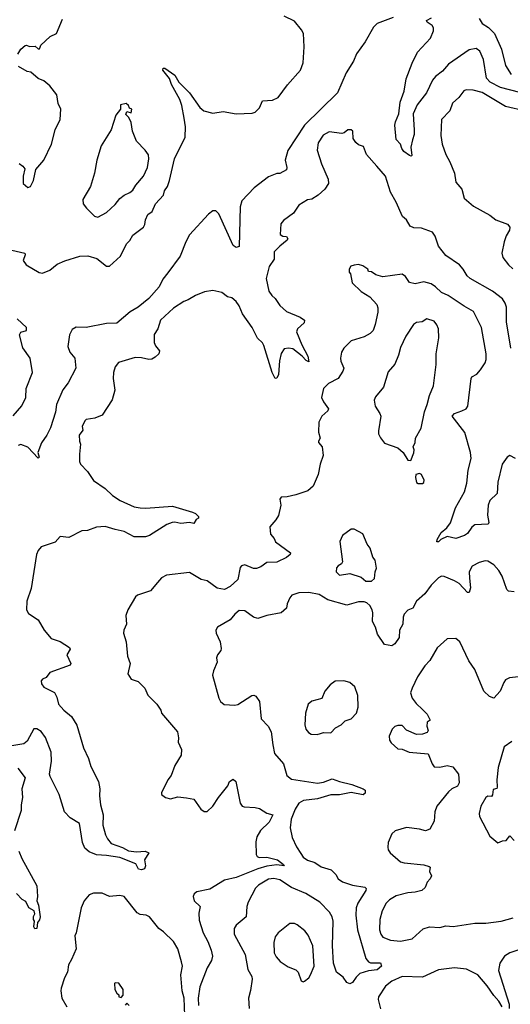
# Model space of a CAD drawing. Extents: x 2056909 to 2160450, y 827444 to 1016825.
# Tile 359 of 501: x 2111738 to 2115108, y 956643 to 963411. Entities that reach past the tile are written whole.
import ezdxf

# ---------------------------------------------------------------- set-up
doc = ezdxf.new("R2010")
doc.units = 0

msp = doc.modelspace()

# ---------------------------------------------------------------- linework, layer by layer
at = {"layer": '0CON10XD'}
for points in [[(2111653.3, 961833.3), (2111772.5, 961805), (2111776.7, 961795), (2111762.5, 961755), (2111783.3, 961725), (2111872.6, 961672.6), (2111895, 961668.9), (2111945, 961689.6), (2111995, 961730.9), (2112047.6, 961752.4), (2112152, 961785), (2112207.2, 961787.2), (2112268.7, 961768.7), (2112335, 961717.1), (2112355, 961715.7), (2112429.5, 961785), (2112470.8, 961869.2), (2112495, 961894.3), (2112515, 961928.8), (2112589.2, 961985), (2112597.9, 962002.1), (2112601.3, 962035), (2112618.2, 962071.8), (2112647.7, 962092.3), (2112670.5, 962145), (2112726.8, 962205), (2112733.8, 962235), (2112753.8, 962265), (2112767.1, 962305), (2112800.5, 962455), (2112875.4, 962604.6), (2112876.2, 962675), (2112868.8, 962735), (2112851.9, 962821.9), (2112837.8, 962862.2), (2112781.5, 962965), (2112767.5, 963007.5), (2112720.6, 963065), (2112722.7, 963077.3), (2112735, 963077.1), (2112805, 963029.5), (2112830.6, 962980.6), (2112905, 962907.3), (2112975, 962806.9), (2113003.8, 962785), (2113065, 962768.1), (2113135, 962779.5), (2113225, 962763.5), (2113335, 962768.5), (2113355, 962774.6), (2113386.5, 962805), (2113406.5, 962853.5), (2113475, 962858.8), (2113513.6, 962876.4), (2113577.9, 962962.1), (2113667.9, 963065), (2113684.4, 963115), (2113693.1, 963225), (2113688.1, 963315), (2113675, 963342), (2113625, 963400), (2113554.2, 963434.2)], [(2114303.6, 963426.4), (2114194.7, 963385.3), (2114169.8, 963360.2), (2114111.7, 963258.3), (2114052.9, 963177.1), (2114031.4, 963125), (2113982, 963045), (2113921.2, 962908.8), (2113693.8, 962685), (2113579.2, 962510.8), (2113561.5, 962445), (2113573.8, 962395), (2113570.5, 962379.5), (2113525, 962354.4), (2113505, 962354.3), (2113448.3, 962331.7), (2113350, 962255), (2113263.9, 962166.1), (2113251.8, 962125), (2113245, 961852.5), (2113225, 961846.2), (2113205, 961859.2), (2113105, 962076.2), (2113085, 962098), (2113065, 962097.5), (2113035, 962073.1), (2112905, 961931.1), (2112879.1, 961885), (2112840.7, 961785), (2112755, 961671.1), (2112721.8, 961628.2), (2112695.9, 961575), (2112625.2, 961494.8), (2112552.9, 961435), (2112497.4, 961402.6), (2112405, 961324), (2112335, 961323.6), (2112195, 961294.6), (2112125, 961296.5), (2112098.6, 961281.4), (2112079.5, 961245), (2112067.9, 961165), (2112083.3, 961125), (2112117.9, 961085), (2112124.4, 961015), (2112070.9, 960915), (2112034.3, 960865.7), (2111990.7, 960765), (2111985, 960713.8), (2111949.2, 960605), (2111924.2, 960555), (2111888, 960502)], [(2115175, 962910.2), (2115040.4, 962945), (2114970.8, 962980.8), (2114945, 963009.7), (2114925, 963136.2), (2114898.9, 963195), (2114875, 963211.9), (2114825, 963204.4), (2114685, 963106.2), (2114643.4, 963056.6), (2114595, 963020.5), (2114575, 962994.4), (2114532.7, 962907.3), (2114467.8, 962825), (2114442.2, 962765), (2114449.1, 962650.9), (2114447.6, 962622.4), (2114436.1, 962586.1), (2114424, 962535), (2114432.5, 962477.5), (2114427, 962473), (2114415, 962478), (2114378.1, 962505), (2114363.2, 962525), (2114354.5, 962555), (2114325, 962588.1), (2114316.3, 962685), (2114320.4, 962709.6), (2114343.5, 962765), (2114353, 962845), (2114380.1, 962919.9), (2114393.8, 963005), (2114435, 963112), (2114471.6, 963188.4), (2114559.4, 963285), (2114580.9, 963335), (2114580, 963355), (2114571.5, 963371.5), (2114537.5, 963395), (2114532.5, 963405), (2114567.1, 963422.9)], [(2114895, 963420), (2114916, 963385), (2114958.4, 963358.4), (2115000, 963315), (2115048.8, 963208.8), (2115075.8, 963095.8), (2115114.3, 963034.3)], [(2111726, 963174), (2111745, 963207.5), (2111775, 963233.3), (2111785, 963236.7), (2111805, 963227.5), (2111845, 963230), (2111865, 963210), (2111875, 963210), (2111878.3, 963221.7), (2111883.6, 963236.4), (2111947.5, 963295), (2111990, 963315), (2112032.5, 963415)], [(2111735, 962422.5), (2111760, 962405), (2111772.5, 962385), (2111762.5, 962335), (2111762.5, 962285), (2111795, 962257.5), (2111812.5, 962265), (2111832.5, 962305), (2111849.3, 962380.7), (2111903.3, 962445), (2111955.5, 962554.5), (2111982.9, 962655), (2112017.1, 962725), (2112020.8, 962795), (2112002.9, 962835), (2111992.5, 962895), (2111945, 962956.2), (2111905, 962991.2), (2111865, 963006.7), (2111815, 963050), (2111790, 963055), (2111730, 963090)], [(2115215, 962783.1), (2115075, 962814.4), (2114915, 962910), (2114852.7, 962927.3), (2114805, 962928.6), (2114788.5, 962921.5), (2114755.7, 962875), (2114712.5, 962837.5), (2114693.8, 962785), (2114635.6, 962725), (2114631.1, 962615), (2114641.5, 962555), (2114666, 962485), (2114693.8, 962435), (2114725.7, 962355), (2114735, 962293.3), (2114775.6, 962245.6), (2114792.5, 962185), (2114855, 962128.1), (2114967.6, 962067.6), (2115010, 962035), (2115090, 962005), (2115106, 961985), (2115103.8, 961965), (2115080, 961925), (2115065.8, 961885), (2115050, 961805), (2115056.4, 961776.4), (2115095.7, 961725), (2115125, 961698.6)], [(2112275, 962054), (2112333.4, 962086.6), (2112395, 962140), (2112425, 962181.2), (2112455.9, 962204.1), (2112495, 962222), (2112515, 962240), (2112535.7, 962274.3), (2112587.5, 962335), (2112615.6, 962395), (2112624.3, 962455), (2112622.3, 962482.3), (2112600, 962515), (2112540, 962575), (2112512, 962645), (2112503.3, 962705), (2112488.3, 962738.3), (2112468.3, 962758.3), (2112475, 962780), (2112505, 962770), (2112507.5, 962795), (2112491.7, 962801.7), (2112485, 962820), (2112470, 962835), (2112430, 962825), (2112430, 962795), (2112397.5, 962755), (2112366, 962655), (2112297.1, 962545), (2112267.5, 962445), (2112252.1, 962355), (2112224.5, 962265.5), (2112171.2, 962175), (2112173.3, 962145), (2112196.7, 962115), (2112251.4, 962061.4), (2112275, 962054)], [(2115112.5, 961152.5), (2115083.2, 961335), (2115082.4, 961435), (2115073.4, 961463.4), (2115055, 961492.2), (2114986.5, 961545), (2114832, 961632), (2114811.3, 961651.3), (2114785, 961696.7), (2114758.5, 961725), (2114665, 961789.2), (2114615.4, 961855), (2114593.1, 961923.1), (2114575, 961950), (2114497.6, 961977.6), (2114445, 961980), (2114420.6, 961990.6), (2114394.5, 962034.5), (2114367.6, 962057.6), (2114325, 962156.7), (2114284.6, 962224.6), (2114250.8, 962335), (2114191.2, 962405), (2114120, 962485), (2114099.5, 962539.5), (2114065, 962550), (2114047.7, 962567.7), (2114030, 962595), (2114026.2, 962645), (2114015, 962653.8), (2113992.5, 962655), (2113967, 962633), (2113950.5, 962629.5), (2113865, 962640.8), (2113823, 962617), (2113789.2, 962565), (2113782, 962515), (2113811.2, 962421.2), (2113858, 962315), (2113860, 962285), (2113835, 962246.7), (2113787.5, 962205), (2113745, 962178), (2113715, 962172), (2113656.2, 962135), (2113618.3, 962081.7), (2113550.3, 962029.7), (2113533, 962007), (2113526.7, 961935), (2113545, 961924), (2113570.7, 961920.7), (2113580, 961905), (2113576.7, 961895), (2113524.7, 961855.3), (2113486.7, 961815), (2113486.7, 961765), (2113451.2, 961715), (2113432.3, 961632.3), (2113450, 961545), (2113470, 961515), (2113493.8, 961495), (2113525.8, 961445.8), (2113572, 961405), (2113665, 961366.2), (2113694.2, 961345), (2113692.1, 961327.9), (2113646.7, 961285), (2113638.8, 961265), (2113676, 961175), (2113717, 961097), (2113725, 961060), (2113705, 961068.6), (2113678.9, 961098.9), (2113615, 961148.1), (2113585, 961154.2), (2113555, 961148), (2113533.6, 961116.4), (2113521.9, 961065), (2113516.9, 960973.1), (2113505, 960947.5), (2113492.5, 960945), (2113471.9, 960985), (2113415, 961170.8), (2113405, 961189.4), (2113371.5, 961221.5), (2113335.9, 961295), (2113269.1, 961389.1), (2113245.2, 961445.2), (2113225, 961474.2), (2113195, 961498.8), (2113165, 961506.7), (2113125.9, 961535.9), (2113065, 961548.8), (2113008.8, 961541.2), (2112945, 961516), (2112895.6, 961484.4), (2112865, 961474), (2112795, 961427.5), (2112705.4, 961344.6), (2112687.1, 961285), (2112663, 961247), (2112662.4, 961192.4), (2112670.3, 961170.3), (2112698, 961135), (2112693.3, 961115), (2112668.8, 961091.2), (2112645, 961078), (2112625, 961074.2), (2112575, 961087.5), (2112532.1, 961087.9), (2112416.1, 961053.9), (2112393.3, 961025), (2112383.6, 960986.4), (2112380, 960945), (2112392, 960865), (2112372.7, 960797.3), (2112305, 960693.3), (2112255, 960671.2), (2112195, 960663.3), (2112185, 960653.3), (2112166.2, 960615), (2112170.7, 960589.3), (2112146.7, 960555), (2112148.8, 960515), (2112156.1, 960493.9), (2112148.8, 960425), (2112150, 960375), (2112156.7, 960355), (2112203.3, 960305), (2112245, 960243.3), (2112325, 960187.5), (2112375, 960140), (2112428.8, 960105), (2112525, 960063.6), (2112565, 960054.5), (2112605, 960053.5), (2112788, 960068), (2112925.8, 960025.8), (2112945, 960016.7), (2112966.7, 959995), (2112967.5, 959985), (2112950, 959975), (2112935, 959947.5), (2112904.2, 959954.2), (2112845, 959947.5), (2112805, 959957.7), (2112785, 959955.3), (2112748.7, 959941.3), (2112628.8, 959865), (2112602.6, 959857.4), (2112525, 959857.1), (2112455, 959893.6), (2112393.8, 959906.2), (2112325, 959927.7), (2112265, 959923.5), (2112205, 959900.6), (2112165, 959897.1), (2112075, 959852), (2112015, 959857.5), (2111980.7, 959819.3), (2111885, 959786.7), (2111865, 959762.5), (2111854.1, 959734.1), (2111817.9, 959502.1), (2111787.1, 959415), (2111784.4, 959354.4), (2111799.7, 959329.7), (2111865.5, 959285.5), (2111906.9, 959215), (2111955, 959158), (2112016, 959136), (2112080, 959095), (2112084, 959085), (2112062, 959045), (2112088.8, 958985), (2112085, 958973.3), (2111945.6, 958924.4), (2111919.7, 958890.3), (2111895, 958878.8), (2111885, 958866.7)], [(2115145, 960394.2), (2115105, 960416), (2115086.2, 960405), (2115053.2, 960356.8), (2115022, 960232), (2115017.5, 960155), (2114968.6, 960105), (2114955.6, 960075), (2114951.9, 960005), (2114960, 959955), (2114955.9, 959944.1), (2114865, 959938), (2114845, 959923.3), (2114815, 959878.8), (2114793.3, 959865), (2114735, 959845.8), (2114675, 959858), (2114631.3, 959838.7), (2114615, 959821.2), (2114603, 959823), (2114605, 959838.8), (2114634.6, 959885), (2114672.9, 959917.1), (2114698.2, 959951.8), (2114731.8, 960055), (2114794.7, 960165), (2114810.3, 960225), (2114819.3, 960315), (2114839.8, 960395), (2114835.8, 960435), (2114795, 960573.8), (2114709.2, 960685), (2114726.2, 960705), (2114775, 960722.2), (2114804.6, 960735.4), (2114816.4, 960755), (2114838.5, 960945), (2114844.7, 960955.3), (2114878.1, 960975), (2114904.3, 961005), (2114935, 961051.2), (2114942.2, 961075), (2114943.1, 961115), (2114910, 961295), (2114856.2, 961405), (2114791.2, 961441.2), (2114682, 961515), (2114635.5, 961535.5), (2114595.4, 961575.4), (2114565, 961594.3), (2114515, 961610), (2114455, 961595.8), (2114415, 961603.5), (2114389.2, 961645), (2114365, 961661.2), (2114233.6, 961643.6), (2114185, 961657.5), (2114155, 961677.5), (2114135, 961680), (2114130, 961695), (2114095, 961720), (2114065, 961727.5), (2114035, 961722.5), (2114013.6, 961716.4), (2114002.5, 961695), (2114002.5, 961675), (2114010, 961665), (2114021.7, 961601.7), (2114085, 961542.5), (2114142.5, 961505), (2114192.7, 961452.7), (2114199.5, 961429.5), (2114198.3, 961401.7), (2114181.1, 961315), (2114166.7, 961275), (2114145, 961254.5), (2114105, 961230.9), (2114015, 961202.5), (2113966, 961154), (2113948.9, 961125), (2113942.5, 961085), (2113944.6, 961064.6), (2113964.4, 961015), (2113958.6, 960995), (2113925.7, 960945), (2113859.2, 960910.8), (2113825.7, 960875), (2113812.5, 960815), (2113824.2, 960785), (2113858.8, 960735), (2113855, 960723.3), (2113813.3, 960685), (2113793.8, 960645), (2113790.8, 960575), (2113802.5, 960535), (2113790, 960515), (2113790, 960505), (2113816.2, 960475), (2113823.8, 960415), (2113801.4, 960355), (2113788.1, 960285), (2113754.2, 960205), (2113716.9, 960173.1), (2113635, 960145.6), (2113575, 960131.4), (2113535, 960130), (2113526.2, 960115), (2113532, 960075), (2113516.6, 960003.4), (2113497.9, 959972.1), (2113456.2, 959925), (2113461.2, 959875), (2113485.7, 959845.7), (2113495, 959821.2), (2113597.4, 959747.4), (2113595.7, 959735), (2113570, 959715), (2113505, 959681.8), (2113435, 959680.6), (2113395, 959649.2), (2113365, 959637.5), (2113345, 959637.5), (2113285, 959664), (2113262.3, 959657.7), (2113252, 959645), (2113236.9, 959563.1), (2113185, 959514.6), (2113145, 959494.6), (2113093.8, 959503.8), (2113025, 959554.2), (2112985, 959564), (2112905, 959611.2), (2112747.7, 959592.3), (2112713.3, 959575), (2112685, 959542.5), (2112637.5, 959485), (2112547.5, 959455), (2112533.8, 959445), (2112480, 959355), (2112466.7, 959315), (2112471.2, 959255), (2112453.3, 959215), (2112451.2, 959195), (2112468.8, 959135), (2112478, 959035), (2112496.6, 958986.6), (2112482, 958915), (2112505, 958877.5), (2112553, 958863), (2112596.7, 958815), (2112617.7, 958767.7), (2112680, 958705), (2112706.7, 958665), (2112712.5, 958645), (2112821.2, 958515), (2112830, 958475), (2112826.2, 958445), (2112848.8, 958395), (2112848, 958355), (2112804, 958285), (2112778, 958215), (2112756.2, 958185), (2112713, 958097), (2112712.5, 958085), (2112740, 958065), (2112775, 958056.2), (2112825, 958068.8), (2112883, 958063), (2112935, 958053.3), (2112982, 957985), (2113005, 957968.8), (2113025, 957968.8), (2113065.6, 958004.4), (2113104.2, 958065), (2113168.5, 958145), (2113179.4, 958175), (2113205, 958190), (2113222, 958175), (2113253.8, 958025), (2113267.5, 958005), (2113279.3, 957999.3), (2113355, 957996.2), (2113385, 957988.8), (2113436.1, 957956.1), (2113476.7, 957945), (2113452.5, 957895), (2113391.7, 957838.3), (2113367.7, 957795), (2113360.8, 957759.2), (2113363.1, 957673.1), (2113369.5, 957659.5), (2113382.3, 957652.3), (2113435, 957654), (2113510, 957635), (2113550.8, 957605), (2113555.7, 957594.3), (2113505, 957602.2), (2113435, 957591.6), (2113375, 957574.4), (2113225, 957514.2), (2113145, 957496.9), (2113045, 957433.7), (2112954.2, 957415.8), (2112937.7, 957402.3), (2112930, 957385), (2112936.2, 957355), (2112978.8, 957315), (2112969.5, 957270.5), (2112972.1, 957222.1), (2112998.6, 957135), (2113031.1, 957075), (2113054.3, 957015), (2113062.9, 956975), (2113056, 956945), (2113025.8, 956894.2), (2112975, 956762.5), (2112964.2, 956685), (2112965.8, 956635)], [(2111692.4, 960687.6), (2111753.2, 960756.8), (2111779.2, 960815), (2111783.5, 960875), (2111825.6, 960985), (2111810.9, 961085), (2111760.7, 961155), (2111737.5, 961245), (2111746.1, 961263.9), (2111783.8, 961275), (2111785.8, 961295), (2111720.8, 961355)], [(2114425, 960380), (2114446.1, 960433.9), (2114448, 960455), (2114441.2, 960475), (2114454, 960505), (2114457.5, 960535), (2114495, 960603.3), (2114518.5, 960715), (2114538.2, 960765), (2114552.3, 960827.7), (2114580.8, 960895), (2114598.7, 961041.3), (2114598.5, 961115), (2114616.7, 961225), (2114614.2, 961285), (2114604.2, 961314.2), (2114585, 961338.8), (2114535, 961353.8), (2114502.5, 961335), (2114465, 961328.6), (2114444, 961315), (2114390, 961235), (2114355, 961156.7), (2114341.4, 961105), (2114315, 961043.3), (2114268.7, 960991.3), (2114237.5, 960885), (2114182.1, 960817.9), (2114173.8, 960795), (2114180, 960755), (2114212, 960705), (2114218, 960685), (2114204, 960585), (2114204, 960565), (2114215.9, 960535.9), (2114245, 960500), (2114335, 960467.5), (2114372.5, 960435), (2114405, 960382.5), (2114425, 960380)], [(2111888, 960502), (2111863.3, 960435), (2111872.5, 960405), (2111865, 960397.5), (2111793.6, 960473.6), (2111745, 960490), (2111727, 960483)], [(2114505, 960222.5), (2114515, 960230), (2114517.5, 960245), (2114497.5, 960285), (2114485, 960292.5), (2114460, 960285), (2114457.5, 960265), (2114465, 960230), (2114475, 960222.5), (2114505, 960222.5)], [(2114155, 959552.5), (2114175, 959570), (2114180, 959615), (2114189.3, 959640.7), (2114180, 959695), (2114165, 959717.5), (2114145, 959777.5), (2114125.7, 959805.7), (2114095.8, 959875.8), (2114035, 959910), (2114015, 959908.8), (2113956.2, 959865), (2113937.5, 959825), (2113956.7, 959685), (2113949.5, 959670.5), (2113925, 959656.7), (2113915, 959642.5), (2113912, 959615), (2113935, 959593.8), (2114005, 959603.3), (2114085, 959580), (2114115, 959552.5), (2114155, 959552.5)], [(2115135, 959478.9), (2115095, 959482), (2115084.6, 959494.6), (2115051.8, 959585), (2115029.5, 959625), (2114995, 959662.9), (2114955, 959689.4), (2114935, 959690.6), (2114895, 959680), (2114846, 959655), (2114826.9, 959615), (2114828.9, 959571.1), (2114835.4, 959505), (2114825, 959472.5), (2114815, 959473.3), (2114758.2, 959535), (2114725, 959553.9), (2114654.4, 959584.4), (2114635, 959585.6), (2114615, 959575.6), (2114564.3, 959525), (2114522.2, 959465), (2114465, 959414.4), (2114438.1, 959365), (2114405, 959352.2), (2114379.5, 959325), (2114372.7, 959305), (2114370.6, 959255), (2114348, 959215), (2114344, 959165), (2114315, 959120), (2114295, 959107.5), (2114245, 959116.7), (2114196.4, 959186.4), (2114183.3, 959235), (2114160.8, 959275), (2114163.8, 959335), (2114158.8, 959355), (2114143.3, 959385), (2114123.6, 959403.6), (2114105, 959410), (2114065, 959410), (2113985, 959386), (2113855, 959423.3), (2113795, 959459.2), (2113725, 959474.4), (2113655, 959470.8), (2113606.7, 959455), (2113593.2, 959436.8), (2113575.7, 959395), (2113570.8, 959365), (2113535, 959333.8), (2113435, 959315.8), (2113375, 959294.3), (2113345, 959304.2), (2113285, 959346.5), (2113245, 959348.9), (2113215.6, 959325), (2113183.5, 959286.5), (2113096.2, 959235), (2113086.2, 959215), (2113088.8, 959195), (2113116, 959135), (2113121.7, 959088.3), (2113120, 959075), (2113096.7, 959045), (2113090, 959025), (2113093.8, 958995), (2113068.8, 958935), (2113063.3, 958905), (2113106.4, 958746.4), (2113117.5, 958725), (2113142.7, 958702.7), (2113215, 958698.6), (2113236.2, 958703.8), (2113333.3, 958765), (2113346.9, 958766.9), (2113360.3, 958760.3), (2113386, 958725), (2113398, 958605), (2113445, 958554), (2113466.1, 958516.1), (2113477.5, 958427.5), (2113487.8, 958367.8), (2113549.4, 958295), (2113572.9, 958215), (2113605, 958190), (2113783.5, 958163.5), (2113825, 958168.9), (2113885, 958192.5), (2113935, 958174.2), (2114020, 958155), (2114098.8, 958125), (2114111.2, 958115), (2114111.2, 958095), (2114097.1, 958082.9), (2114015, 958099.6), (2113935, 958082.2), (2113875, 958082.3), (2113785, 958054.4), (2113688, 958045), (2113656.7, 958025), (2113630.3, 957985), (2113603.3, 957915), (2113596.7, 957855), (2113609.1, 957789.1), (2113639.4, 957725), (2113669.2, 957679.2), (2113685.5, 957655.5), (2113715, 957632.9), (2113765, 957617.1), (2113808.9, 957588.9), (2113878.2, 957568.2), (2113908.8, 957535), (2113926.2, 957505), (2113956, 957485), (2114025, 957461.1), (2114108.3, 957448.3), (2114118.3, 957438.3), (2114117.1, 957425), (2114060.9, 957339.1), (2114048.5, 957305), (2114047.8, 957255), (2114058.7, 957155), (2114115, 956958.6), (2114134, 956934), (2114147.1, 956927.1), (2114217.5, 956927.5), (2114224.3, 956905), (2114195, 956880), (2114135, 956872.6), (2114075, 956854.6), (2114049.5, 956830.5), (2114025, 956792), (2114005, 956784.2), (2113985, 956794), (2113960.2, 956830.2), (2113914, 956865), (2113894.8, 956925), (2113885.9, 957045), (2113891.1, 957215), (2113883.9, 957245), (2113866.8, 957276.8), (2113801.1, 957345), (2113703.1, 957405), (2113605.1, 957445.1), (2113525, 957497.5), (2113485, 957506.8), (2113447, 957503), (2113378.8, 957461.2), (2113358.7, 957441.3), (2113308.6, 957345), (2113299.2, 957315), (2113294.2, 957245), (2113225, 957187.1), (2113210.6, 957165), (2113212.5, 957125), (2113287.8, 956985), (2113305, 956882.5), (2113333.8, 956835), (2113336, 956815), (2113322.9, 956737.1), (2113310, 956685), (2113314.5, 956614.5)], [(2115165, 958894.4), (2115103.4, 958886.6), (2115076.5, 958873.5), (2115063.1, 958855), (2115038.8, 958795), (2114995, 958748), (2114965, 958758), (2114925.8, 958795), (2114864.6, 958944.6), (2114824.6, 959004.6), (2114761.4, 959135), (2114735, 959157.1), (2114675, 959156.2), (2114605, 959094), (2114554.6, 959005.4), (2114520.9, 958969.1), (2114471.4, 958895), (2114433.3, 958815), (2114423.8, 958785), (2114435, 958747.5), (2114461.7, 958711.7), (2114505, 958670), (2114537.3, 958637.3), (2114557.5, 958595), (2114537.5, 958582.5), (2114536, 958555), (2114543.3, 958525), (2114537.7, 958512.3), (2114505, 958498.8), (2114465, 958496.7), (2114395, 958528), (2114365, 958558.8), (2114335, 958560), (2114315, 958552), (2114298, 958535), (2114276.2, 958485), (2114279.3, 958459.3), (2114290.7, 958440.7), (2114335, 958400), (2114366.4, 958396.4), (2114413, 958377), (2114544.1, 958364.1), (2114570.6, 958295), (2114585.7, 958275.7), (2114625, 958273.5), (2114675, 958283.6), (2114713.8, 958275), (2114753.1, 958225), (2114757.1, 958165), (2114745, 958142.5), (2114706.8, 958123.2), (2114685, 958102.5), (2114604.5, 958005.5), (2114589.4, 957965), (2114585, 957902.5), (2114555, 957846), (2114525, 957836), (2114485, 957847.5), (2114395, 957858), (2114317.5, 957835), (2114294, 957815), (2114269.2, 957755), (2114266, 957724), (2114270, 957705), (2114284.3, 957684.3), (2114355, 957623.1), (2114380, 957615), (2114515, 957600.8), (2114550.7, 957590.7), (2114557.5, 957585), (2114554, 957555), (2114566, 957525), (2114558.8, 957505), (2114537.3, 957482.7), (2114523.8, 957445), (2114500, 957425), (2114455, 957413.1), (2114405, 957410), (2114325, 957387.8), (2114277.8, 957362.2), (2114255, 957339.2), (2114227.5, 957285), (2114211.2, 957225), (2114210.9, 957155), (2114218.6, 957125), (2114233.8, 957105), (2114285, 957083.1), (2114355, 957076.9), (2114435, 957093.3), (2114509.3, 957160.7), (2114553.4, 957176.6), (2114625, 957170.6), (2114665, 957182), (2114715, 957177.1), (2114865, 957200), (2114940.3, 957200.3), (2115045.5, 957214.5), (2115127.5, 957237.5)], [(2111885, 958866.7), (2111888, 958845), (2111905, 958822), (2111976.4, 958786.4), (2111992.9, 958755), (2112005.7, 958705), (2112041.4, 958665), (2112095, 958620.6), (2112130.7, 958560.7), (2112175.4, 958405), (2112211.5, 958331.5), (2112226.7, 958276.7), (2112278.9, 958175), (2112287.5, 958125), (2112285.5, 958075), (2112293, 958013), (2112310.5, 957945), (2112310, 957875), (2112327, 957807), (2112341.3, 957781.3), (2112367.6, 957747.6), (2112445, 957720.8), (2112485, 957698), (2112541.4, 957691.4), (2112600, 957695), (2112626, 957685), (2112596.2, 957635), (2112603.3, 957595), (2112596.4, 957573.6), (2112575, 957566.2), (2112555, 957571.2), (2112535, 957608.8), (2112425, 957651.5), (2112335, 957666.9), (2112265, 957669.4), (2112215, 957690), (2112185, 957715.8), (2112169.4, 957755), (2112148.2, 957885), (2112084.8, 957924.8), (2112046.9, 957965), (2112009.4, 958085), (2111947.9, 958207.9), (2111943.8, 958225), (2111956.8, 958315), (2111954.4, 958375), (2111915, 958478), (2111885, 958518.1), (2111855, 958536.9), (2111835, 958535.8), (2111788.9, 958451.1), (2111765.5, 958434.5), (2111685, 958420)], [(2113782.7, 958497.3), (2113805, 958503.8), (2113825, 958511.2), (2113875, 958510), (2113907, 958543), (2113945.6, 958564.4), (2113975, 958592), (2114016.2, 958605), (2114052, 958645), (2114064.2, 958685), (2114062, 958765), (2114040.8, 958825), (2114006, 958855), (2113965, 958865.7), (2113905, 958863.3), (2113870.7, 958839.3), (2113833.9, 958796.1), (2113814, 958746), (2113745, 958727.5), (2113720.8, 958705), (2113702.5, 958645), (2113697.5, 958565), (2113704, 958535), (2113721.3, 958511.3), (2113740.3, 958500.3), (2113782.7, 958497.3)], [(2115119.5, 958450.5), (2115067.3, 958412.7), (2115025, 958270), (2115015.8, 958185), (2115018, 958135), (2115015, 958127.5), (2114991.2, 958118.8), (2114987, 958083), (2114979.2, 958070.8), (2114955, 958072.9), (2114940, 958065), (2114907.1, 958005), (2114895.6, 957955), (2114896.9, 957935), (2114967.7, 957797.7), (2115023.6, 957753.6), (2115055, 957766.7), (2115080.7, 957769.3), (2115105, 957801.2), (2115135, 957769.2)], [(2111726.4, 958266.4), (2111775, 958200), (2111753.3, 958125), (2111758.5, 958065), (2111748.9, 958015), (2111748.5, 957975), (2111702.3, 957835)], [(2111731.8, 957695), (2111753.1, 957645), (2111856.8, 957456.8), (2111860.8, 957385), (2111855.8, 957355), (2111868, 957325), (2111879.4, 957245), (2111875, 957224.2), (2111860, 957205), (2111856.7, 957165), (2111842.2, 957162.2), (2111835.7, 957175), (2111840, 957215), (2111832.5, 957225), (2111833.6, 957246.4), (2111842.5, 957265), (2111837.5, 957285), (2111800, 957305), (2111779.5, 957349.5), (2111755, 957362.5), (2111715.5, 957405.5)], [(2112873.6, 956565), (2112867.1, 956685), (2112855.3, 956735), (2112845.3, 956845), (2112855.9, 956905), (2112850.5, 956935), (2112823.8, 957023.8), (2112795.2, 957075.2), (2112725, 957142.2), (2112693.3, 957163.3), (2112630, 957245), (2112607.5, 957255), (2112565, 957260.6), (2112545, 957272.5), (2112456.7, 957385), (2112425, 957392), (2112355, 957383.8), (2112305, 957408), (2112244.1, 957405.9), (2112215, 957396), (2112180, 957355), (2112160, 957305), (2112126, 957135), (2112116.1, 957113.9), (2112125.7, 957025), (2112095, 956950), (2112072.5, 956915), (2112066, 956865), (2112045.8, 956825), (2112022.5, 956755), (2112020, 956735), (2112028, 956685), (2112062, 956625)], [(2113685, 956797.5), (2113695, 956802.5), (2113723.9, 956826.1), (2113736.7, 956845), (2113760.6, 956905), (2113752.7, 957045), (2113719.1, 957119.1), (2113697.2, 957147.2), (2113645, 957190), (2113625, 957198), (2113595, 957198.8), (2113514.6, 957135.4), (2113493.6, 957106.4), (2113483.2, 957066.8), (2113486.4, 956996.4), (2113499.3, 956969.3), (2113526.4, 956936.4), (2113581.7, 956901.7), (2113635, 956880), (2113651.2, 956865), (2113672.5, 956805), (2113685, 956797.5)], [(2115225, 957035.9), (2115105, 956997.9), (2115068.1, 956975), (2115036.9, 956925), (2115027.5, 956875), (2115101.2, 956645), (2115100, 956615)], [(2115051.9, 956625), (2115030.8, 956665), (2114995, 956702.9), (2114949.2, 956769.2), (2114885.5, 956845.5), (2114807.5, 956885), (2114725, 956893.2), (2114615, 956880.5), (2114505, 956830), (2114365, 956833.6), (2114295, 956801.5), (2114251.2, 956768.8), (2114203.3, 956695), (2114200, 956675), (2114217, 956613)], [(2112435, 956690), (2112450, 956705), (2112450, 956745), (2112418.3, 956788.3), (2112395, 956790), (2112390, 956785), (2112392.5, 956745), (2112405, 956720), (2112418.3, 956708.3), (2112420, 956695), (2112435, 956690)], [(2112490, 956635), (2112475, 956650), (2112463, 956637)]]:
    msp.add_lwpolyline(points, dxfattribs=at)

doc.saveas('drawing.dxf')
